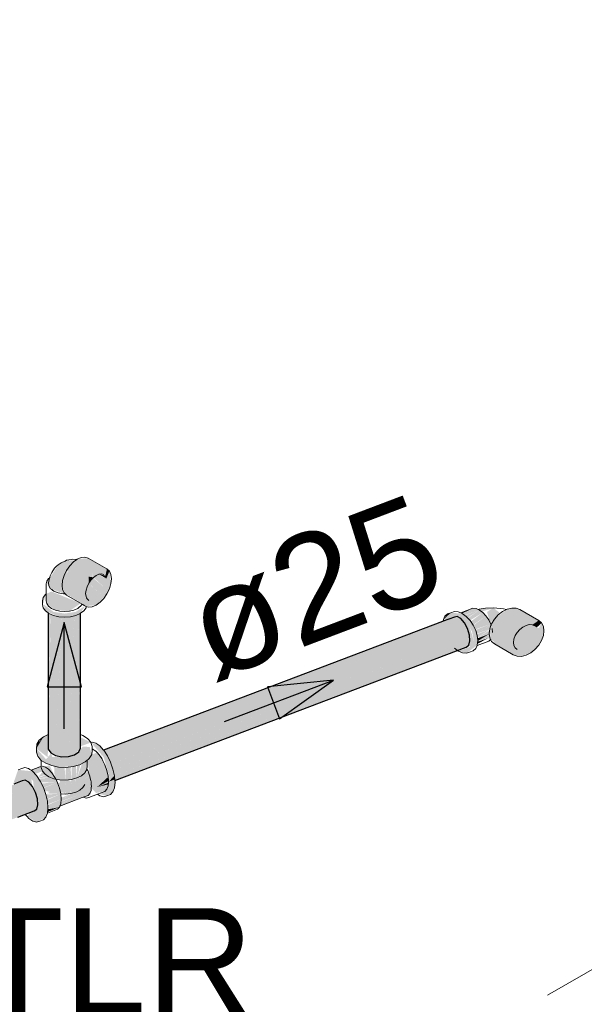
# Model space of a CAD drawing. Header units: millimetres. Extents: x 567 to 934, y -1 to 364.
# Tile 513 of 656: x 806.27 to 807.33, y 7.36 to 9.21. Entities that reach past the tile are written whole.
import ezdxf

# ---------------------------------------------------------------- set-up
doc = ezdxf.new("R2010")
doc.units = ezdxf.units.MM
doc.header["$MEASUREMENT"] = 0
doc.linetypes.add('JIS_02_2.0', pattern=[0.3, 0.2, -0.1])
doc.linetypes.add('NULL', pattern=[0])
for name, color, linetype, lineweight in [('AF-Condutos', 140, 'Continuous', 25), ('AF-Conexões', 152, 'Continuous', 18), ('AF-Peça de utilização', 152, 'Continuous', 18), ('AF-Sentido conduto', 140, 'Continuous', 30), ('AF-Textos conduto', 7, 'Continuous', 9), ('DI-Área do detalhe', 10, 'JIS_02_2.0', 0), ('Textos', 7, 'Continuous', 9)]:
    doc.layers.add(name, color=color, linetype=linetype, lineweight=lineweight)
doc.styles.add('Arial', font='arial.ttf')

msp = doc.modelspace()

# ---------------------------------------------------------------- hatches: boundary and pattern name
at = {"layer": 'AF-Condutos', "linetype": 'Continuous'}
for points in [[(806.3265, 7.8717), (806.3304, 8.0966), (806.326, 8.0999)], [(806.3265, 7.8717), (806.326, 8.0999), (806.326, 7.8439), (806.3306, 7.837), (806.3306, 8.0974)], [(806.3306, 8.0963), (806.3306, 7.837), (806.3393, 8.0936)], [(806.3393, 8.0942), (806.3306, 7.837), (806.3396, 7.8318), (806.3396, 8.0942)], [(806.3396, 8.0931), (806.3396, 7.8318), (806.3511, 8.0914)], [(806.3512, 8.0922), (806.3396, 7.8318), (806.3514, 7.8292), (806.3514, 8.0922)], [(806.3638, 8.0923), (806.3514, 7.8292), (806.3642, 7.8296), (806.3642, 8.0923)], [(806.3514, 8.0914), (806.3514, 7.8292), (806.3638, 8.0913)], [(806.3868, 7.8458), (806.3868, 8.0992), (806.384, 7.8828), (806.3835, 8.0968), (806.3752, 8.0944), (806.3642, 7.8296), (806.3755, 7.8329)], [(806.3751, 8.0932), (806.3642, 8.0923), (806.3642, 7.8296)], [(806.3866, 8.099), (806.3835, 8.0976), (806.384, 7.8828)], [(806.4301, 7.8421), (806.4307, 7.8414), (807.0955, 8.0933)], [(807.0688, 8.0832), (807.0899, 8.0921), (806.4301, 7.8421)], [(806.4341, 7.8361), (807.1092, 8.0813), (807.0955, 8.0933), (806.4306, 7.8413), (806.434, 7.8363)], [(806.4348, 7.8364), (806.4392, 7.8275), (807.1092, 8.0813)], [(806.4393, 7.8273), (807.1149, 8.0703), (807.1092, 8.0813), (806.4392, 7.8275)], [(806.4443, 7.8162), (807.1149, 8.0703), (806.4403, 7.8277)], [(806.4444, 7.8161), (807.1184, 8.0582), (807.1149, 8.0703), (806.4443, 7.8162)], [(806.4485, 7.8044), (807.1184, 8.0582), (806.4456, 7.8165)], [(806.4506, 7.7939), (807.1192, 8.0472), (807.1184, 8.0582), (806.4483, 7.8043)], [(807.1124, 8.0355), (807.1192, 8.0472), (806.4506, 7.7939), (806.4506, 7.7938), (807.0941, 8.0307), (806.4512, 7.7869)], [(807.1124, 8.0355), (806.4512, 7.7869), (806.4514, 7.7851)], [(806.4521, 7.7872), (807.0941, 8.0307), (806.4507, 7.7938)], [(806.4397, 7.7825), (806.4512, 7.7869), (806.4507, 7.7938)], [(806.2617, 7.7711), (805.3784, 7.4363), (806.2625, 7.7609), (805.3853, 7.4282), (806.214, 7.7302), (805.391, 7.4171), (806.2353, 7.7246), (805.3945, 7.4051), (806.3056, 7.7503), (806.2964, 7.7734), (806.2828, 7.7853), (805.3803, 7.4434), (805.3803, 7.4433)], [(806.2828, 7.7853), (805.3796, 7.4441), (805.3803, 7.4434)], [(806.2825, 7.7211), (806.3043, 7.7312), (806.3064, 7.7393), (806.2534, 7.7199), (805.3952, 7.394), (806.278, 7.7215), (805.3931, 7.386)], [(806.3064, 7.7393), (806.3056, 7.7503), (805.3945, 7.4051)], [(806.2996, 7.7276), (806.2686, 7.7159), (805.3885, 7.3823)], [(806.2814, 7.7227), (806.2652, 7.7167), (805.3931, 7.386)]]:
    msp.add_hatch(color=151, dxfattribs=at).paths.add_polyline_path(points)
at = {"layer": 'AF-Conexões', "linetype": 'Continuous'}
for points in [[(806.326, 7.8706), (806.3169, 7.8669), (806.3037, 7.8449), (806.3251, 7.8284)], [(806.3047, 7.8529), (806.3037, 7.8449), (806.3169, 7.8669)], [(806.4041, 7.8477), (806.3912, 7.8487), (806.3835, 7.8387), (806.3642, 7.8296), (806.3336, 7.8287), (806.3319, 7.8363), (806.3219, 7.8248), (806.3037, 7.8449), (806.3037, 7.8381), (806.313, 7.8233), (806.3212, 7.8172), (806.3455, 7.8101), (806.3728, 7.811), (806.3955, 7.8196), (806.4078, 7.8337)], [(806.3868, 7.8662), (806.3399, 7.8316), (806.4062, 7.8562)], [(806.4208, 7.7599), (806.4363, 7.7559), (806.4478, 7.7634), (806.4517, 7.7815), (806.4478, 7.8064), (806.4372, 7.8314), (806.4228, 7.8499), (806.4063, 7.8562), (806.4303, 7.8288), (806.4438, 7.7822), (806.4245, 7.8374), (806.4396, 7.7839), (806.4327, 7.7644)], [(806.4327, 7.7644), (806.4393, 7.7805), (806.4327, 7.8145), (806.418, 7.8373), (806.4088, 7.8334), (806.4105, 7.8433), (806.3995, 7.823), (806.4082, 7.7695), (806.4158, 7.7613)], [(806.4056, 7.7942), (806.418, 7.8373), (806.4134, 7.8357)], [(806.313, 7.8109), (806.2942, 7.8038), (806.3012, 7.7972), (806.3267, 7.8059)], [(806.313, 7.809), (806.3151, 7.8026), (806.3274, 7.7918), (806.3474, 7.786), (806.3474, 7.8154), (806.337, 7.8118), (806.3381, 7.7917), (806.3288, 7.8135)], [(806.378, 7.8125), (806.3698, 7.7867), (806.38, 7.7895)], [(806.3777, 7.8115), (806.3698, 7.8107), (806.3698, 7.7867)], [(806.3987, 7.8066), (806.3987, 7.8223), (806.3896, 7.8167), (806.38, 7.7895), (806.3886, 7.7938)], [(806.3865, 7.8148), (806.38, 7.813), (806.38, 7.7895)], [(806.2609, 7.7807), (806.2942, 7.7761), (806.297, 7.7266), (806.2964, 7.7734), (806.2941, 7.7877), (806.3101, 7.7689), (806.3041, 7.7065), (806.3217, 7.7156), (806.3255, 7.7337), (806.3217, 7.7586), (806.3111, 7.7836), (806.2966, 7.8021), (806.2693, 7.8048)], [(806.3158, 7.8018), (806.3069, 7.791), (806.3329, 7.7993), (806.3267, 7.8059)], [(806.3386, 7.7907), (806.3329, 7.7993), (806.3072, 7.7895)], [(806.3502, 7.762), (806.4038, 7.7922), (806.3472, 7.7708)], [(806.3567, 7.8096), (806.3474, 7.81), (806.3474, 7.786), (806.3587, 7.7855)], [(806.4009, 7.7568), (806.4065, 7.7663), (806.4043, 7.7925), (806.3493, 7.7615), (806.3769, 7.767), (806.3508, 7.746), (806.3848, 7.7581), (806.3496, 7.7401), (806.3482, 7.7369)], [(806.3678, 7.8105), (806.3587, 7.7855), (806.3698, 7.7867)], [(806.3673, 7.8092), (806.3592, 7.8095), (806.3587, 7.7855)], [(806.4043, 7.7925), (806.4009, 7.8021), (806.3736, 7.781)], [(806.3779, 7.7628), (806.3855, 7.7666), (806.3855, 7.7923)], [(806.3939, 7.7983), (806.3912, 7.7961), (806.3855, 7.7666), (806.3946, 7.7771)], [(806.3903, 7.7947), (806.3855, 7.7923), (806.3855, 7.7666)], [(806.2867, 7.7173), (806.3041, 7.7065), (806.3101, 7.7689), (806.2972, 7.7914), (806.2985, 7.7746), (806.3056, 7.7503), (806.3043, 7.7312), (806.2935, 7.7252), (806.2754, 7.7837), (806.2924, 7.7248)], [(806.3386, 7.7907), (806.3088, 7.7883), (806.3122, 7.7813), (806.3436, 7.7807)], [(806.3142, 7.7795), (806.3171, 7.7715), (806.3436, 7.7807)], [(806.3487, 7.7594), (806.3436, 7.7807), (806.3173, 7.7708), (806.3193, 7.7654)], [(806.3646, 7.7852), (806.3438, 7.78), (806.3464, 7.7728), (806.3673, 7.7832)], [(806.3471, 7.7708), (806.3736, 7.781), (806.3734, 7.7862)], [(806.3578, 7.7855), (806.3484, 7.7859), (806.3483, 7.7659), (806.3585, 7.7591)], [(806.3677, 7.7865), (806.3585, 7.7591), (806.3685, 7.7602)], [(806.3672, 7.7851), (806.3587, 7.7855), (806.3585, 7.7591)], [(806.3769, 7.7887), (806.3685, 7.7602), (806.3777, 7.7628)], [(806.3765, 7.7874), (806.3698, 7.7867), (806.3685, 7.7602)], [(806.3844, 7.7908), (806.3777, 7.7889), (806.3777, 7.7628)], [(806.3919, 7.7532), (806.4057, 7.7584), (806.4076, 7.7774)], [(806.4182, 7.7725), (806.4396, 7.7839), (806.4389, 7.7917)], [(806.4182, 7.7725), (806.4391, 7.7775), (806.4393, 7.7805)], [(806.3247, 7.75), (806.3497, 7.7595), (806.3216, 7.7588)], [(806.3483, 7.7595), (806.3295, 7.7633), (806.3224, 7.7606)], [(806.324, 7.7483), (806.3505, 7.7496), (806.3497, 7.7595)], [(806.3496, 7.7403), (806.3851, 7.7582), (806.3513, 7.7454)], [(806.3779, 7.7628), (806.3506, 7.7492), (806.3502, 7.7456)], [(806.3506, 7.7492), (806.3777, 7.7628), (806.3508, 7.7526)], [(806.3258, 7.7402), (806.3505, 7.7496), (806.3243, 7.7483)], [(806.3251, 7.7386), (806.3497, 7.7411), (806.3505, 7.7496)], [(806.3473, 7.7347), (806.3497, 7.7411), (806.3254, 7.7319)], [(806.3257, 7.732), (806.3497, 7.7411), (806.326, 7.7387)], [(806.3247, 7.7254), (806.3473, 7.7347), (806.3253, 7.7307)]]:
    msp.add_hatch(color=161, dxfattribs=at).paths.add_polyline_path(points)
at = {"layer": 'AF-Peça de utilização', "linetype": 'Continuous'}
for points in [[(806.3807, 8.201), (806.3605, 8.1797), (806.4012, 8.1562), (806.402, 8.1679), (806.4099, 8.1668), (806.4089, 8.1751)], [(806.4365, 8.1825), (806.4009, 8.203), (806.3807, 8.201), (806.4089, 8.1751), (806.4111, 8.1667), (806.4163, 8.1704), (806.4334, 8.1689)], [(806.3232, 8.1567), (806.3305, 8.1452), (806.3567, 8.1357), (806.3545, 8.1671), (806.3776, 8.1988), (806.3603, 8.1988), (806.3449, 8.1902)], [(806.4214, 8.1726), (806.4354, 8.1645), (806.441, 8.1783), (806.4365, 8.1825), (806.4336, 8.1699)], [(806.4439, 8.1549), (806.441, 8.1783), (806.4354, 8.1645), (806.4194, 8.1718), (806.4111, 8.1667), (806.4334, 8.146), (806.4063, 8.1616), (806.4022, 8.1556), (806.4262, 8.1334), (806.3991, 8.1491), (806.3886, 8.123), (806.3531, 8.1436), (806.356, 8.1373), (806.3904, 8.1174), (806.396, 8.1125), (806.4163, 8.1145), (806.4365, 8.1359)], [(806.4022, 8.1556), (806.3638, 8.1778), (806.356, 8.1703), (806.3915, 8.1497), (806.3531, 8.1606), (806.3531, 8.1436), (806.3886, 8.123), (806.3971, 8.1305)], [(806.356, 8.1703), (806.3531, 8.1606), (806.3915, 8.1497)], [(806.402, 8.1679), (806.4022, 8.1556), (806.4111, 8.1667)], [(806.4334, 8.146), (806.4103, 8.1658), (806.4063, 8.1616)], [(806.4262, 8.1334), (806.4021, 8.1553), (806.3991, 8.1491)], [(806.3208, 8.1346), (806.3152, 8.1226), (806.3208, 8.1038), (806.3461, 8.0926), (806.3676, 8.0926), (806.3863, 8.0988), (806.3951, 8.1128), (806.3777, 8.1018), (806.3568, 8.0986), (806.336, 8.1018), (806.3166, 8.1164)], [(806.3221, 8.1356), (806.3232, 8.1174), (806.3395, 8.1052), (806.3658, 8.1032), (806.387, 8.1178), (806.3322, 8.1401)], [(807.1248, 8.1086), (807.1018, 8.0999), (807.1045, 8.0988)], [(807.1307, 8.1081), (807.1051, 8.0984), (807.109, 8.0955)], [(807.1053, 8.0984), (807.1307, 8.1081), (807.1248, 8.1086)], [(807.1307, 8.1081), (807.109, 8.0955), (807.1371, 8.1053)], [(807.1605, 8.1077), (807.1514, 8.1017), (807.1573, 8.0811), (807.1764, 8.0992), (807.1636, 8.1092), (807.1365, 8.1069), (807.1409, 8.1025)], [(807.2335, 8.0248), (807.2416, 8.0312), (807.254, 8.0479), (807.2585, 8.0661), (807.254, 8.0809), (807.2491, 8.0713), (807.237, 8.0774), (807.2486, 8.0857), (807.2131, 8.1062), (807.2061, 8.1088), (807.1892, 8.1069), (807.1653, 8.0881), (807.1566, 8.07), (807.158, 8.0501), (807.1955, 8.0258), (807.1635, 8.0481), (807.1653, 8.0415), (807.2008, 8.021), (807.216, 8.0181), (807.2335, 8.0248), (807.2308, 8.0335)], [(807.0693, 8.0873), (807.083, 8.1), (807.0769, 8.0981)], [(807.1171, 8.0393), (807.1199, 8.0363), (807.0977, 8.028), (807.1125, 8.0241), (807.1318, 8.0382), (807.1342, 8.0477), (807.1302, 8.067), (807.1194, 8.0856), (807.1047, 8.0987), (807.083, 8.1), (807.1186, 8.0741), (807.1232, 8.0643), (807.1272, 8.045), (807.1186, 8.0741), (807.083, 8.1), (807.0699, 8.0878), (807.1186, 8.0558), (807.072, 8.0853), (807.1183, 8.0438), (807.0693, 8.0697), (807.0769, 8.05), (807.096, 8.0293)], [(807.1103, 8.0952), (807.1146, 8.0907), (807.1371, 8.1053)], [(807.1153, 8.09), (807.1435, 8.1007), (807.1371, 8.1053)], [(807.1162, 8.0904), (807.1194, 8.0856), (807.1435, 8.1007)], [(807.1208, 8.0836), (807.1253, 8.077), (807.1494, 8.0944), (807.1435, 8.1007)], [(807.1258, 8.0761), (807.1293, 8.0689), (807.1545, 8.087), (807.1494, 8.0944)], [(807.1584, 8.0788), (807.1545, 8.087), (807.1293, 8.0689)], [(807.1576, 8.0785), (807.1299, 8.068), (807.132, 8.0608)], [(807.1609, 8.0706), (807.1584, 8.0788), (807.132, 8.0608)], [(807.1544, 8.0534), (807.1609, 8.0706), (807.1342, 8.0536), (807.1529, 8.06), (807.134, 8.0468)], [(807.2367, 8.0776), (807.245, 8.0725), (807.254, 8.0809), (807.2486, 8.0857)], [(807.1341, 8.0538), (807.1561, 8.0688), (807.1328, 8.06)], [(807.1335, 8.042), (807.1565, 8.0536), (807.1339, 8.0457)], [(807.1342, 8.0472), (807.1555, 8.0604), (807.1347, 8.0525)]]:
    msp.add_hatch(color=161, dxfattribs=at).paths.add_polyline_path(points)

# ---------------------------------------------------------------- linework, layer by layer
at = {"layer": 'AF-Condutos'}
for p, q in [((806.326, 8.0999), (806.326, 7.8714)), ((806.3868, 7.8794), (806.3868, 8.0992)), ((807.0899, 8.0921), (807.0689, 8.0841)), ((807.0955, 8.0933), (807.0899, 8.0921)), ((807.1024, 8.0895), (807.0955, 8.0933)), ((807.1092, 8.0813), (807.1024, 8.0895)), ((807.0678, 8.0837), (806.4301, 7.8421)), ((807.0689, 8.0841), (807.0678, 8.0837)), ((807.1149, 8.0703), (807.1092, 8.0813)), ((807.1184, 8.0582), (807.1149, 8.0703)), ((807.1192, 8.0472), (807.1184, 8.0582)), ((806.4514, 7.7851), (807.1124, 8.0355)), ((807.1124, 8.0355), (807.117, 8.0392)), ((807.117, 8.0392), (807.1192, 8.0472)), ((806.326, 7.8714), (806.326, 7.8439)), ((806.3868, 7.8724), (806.3868, 7.8794)), ((806.3868, 7.8724), (806.3868, 7.8724)), ((806.3868, 7.8711), (806.3868, 7.8724)), ((806.3868, 7.8458), (806.3868, 7.8711)), ((806.326, 7.8439), (806.3306, 7.837)), ((806.3306, 7.837), (806.3396, 7.8318)), ((806.3396, 7.8318), (806.3514, 7.8292)), ((806.3514, 7.8292), (806.3642, 7.8296)), ((806.3642, 7.8296), (806.3755, 7.8329)), ((806.3755, 7.8329), (806.3835, 7.8387)), ((806.3835, 7.8387), (806.3868, 7.8458)), ((806.2771, 7.7841), (806.2611, 7.7781)), ((806.2828, 7.7853), (806.2771, 7.7841)), ((806.2896, 7.7815), (806.2828, 7.7853)), ((806.2964, 7.7734), (806.2896, 7.7815)), ((806.3021, 7.7623), (806.2964, 7.7734)), ((806.3056, 7.7503), (806.3021, 7.7623)), ((806.3043, 7.7312), (806.3064, 7.7393)), ((806.3064, 7.7393), (806.3056, 7.7503)), ((806.2687, 7.7158), (806.2996, 7.7276)), ((806.2996, 7.7276), (806.3043, 7.7312))]:
    msp.add_line(p, q, dxfattribs=at)
at = {"layer": 'AF-Conexões'}
for p, q in [((806.3169, 7.8669), (806.3092, 7.8604)), ((806.326, 7.8714), (806.3169, 7.8669)), ((806.3913, 7.8694), (806.3868, 7.8711)), ((806.3962, 7.8661), (806.3913, 7.8694)), ((806.3047, 7.8529), (806.3037, 7.8449)), ((806.3092, 7.8604), (806.3047, 7.8529)), ((806.4003, 7.8634), (806.3962, 7.8661)), ((806.4059, 7.8566), (806.4003, 7.8634)), ((806.4062, 7.8562), (806.4059, 7.8566)), ((806.4084, 7.8568), (806.4062, 7.8563)), ((806.4062, 7.8563), (806.4062, 7.8563)), ((806.4088, 7.8484), (806.4062, 7.8562)), ((806.4153, 7.855), (806.4084, 7.8568)), ((806.4088, 7.8472), (806.4088, 7.8484)), ((806.4228, 7.8499), (806.4153, 7.855)), ((806.4301, 7.8421), (806.4228, 7.8499)), ((806.3037, 7.8449), (806.3037, 7.8381)), ((806.3037, 7.8381), (806.3062, 7.8303)), ((806.3062, 7.8303), (806.3122, 7.8232)), ((806.4033, 7.8262), (806.4078, 7.8337)), ((806.4078, 7.8337), (806.4088, 7.8416)), ((806.4088, 7.8445), (806.4088, 7.8472)), ((806.4088, 7.8441), (806.4088, 7.8445)), ((806.4088, 7.8416), (806.4088, 7.8441)), ((806.4091, 7.844), (806.4088, 7.8441)), ((806.4097, 7.8439), (806.4091, 7.844)), ((806.4105, 7.8433), (806.4097, 7.8439)), ((806.4127, 7.8418), (806.4105, 7.8433)), ((806.4158, 7.8397), (806.4127, 7.8418)), ((806.4173, 7.8381), (806.4158, 7.8397)), ((806.4179, 7.8375), (806.4173, 7.8381)), ((806.418, 7.8373), (806.4179, 7.8375)), ((806.422, 7.833), (806.418, 7.8373)), ((806.4221, 7.8329), (806.422, 7.833)), ((806.4266, 7.8261), (806.4221, 7.8329)), ((806.4303, 7.8418), (806.4301, 7.8421)), ((806.4372, 7.8314), (806.4303, 7.8418)), ((806.4432, 7.8193), (806.4372, 7.8314)), ((806.3123, 7.811), (806.3099, 7.8103)), ((806.3122, 7.8232), (806.313, 7.8227)), ((806.313, 7.8111), (806.3123, 7.811)), ((806.313, 7.8227), (806.3212, 7.8172)), ((806.313, 7.8227), (806.313, 7.8121)), ((806.313, 7.8121), (806.313, 7.8115)), ((806.313, 7.8115), (806.313, 7.8111)), ((806.313, 7.8111), (806.313, 7.809)), ((806.3206, 7.8101), (806.3149, 7.8116)), ((806.3212, 7.8172), (806.3326, 7.8127)), ((806.3326, 7.8127), (806.3455, 7.8101)), ((806.3592, 7.8095), (806.3728, 7.811)), ((806.3728, 7.811), (806.3851, 7.8145)), ((806.3851, 7.8145), (806.3955, 7.8196)), ((806.3955, 7.8196), (806.3995, 7.823)), ((806.3988, 7.8064), (806.3995, 7.8119)), ((806.3995, 7.823), (806.4011, 7.8244)), ((806.3995, 7.8119), (806.3995, 7.823)), ((806.4011, 7.8244), (806.4033, 7.8262)), ((806.4277, 7.8244), (806.4266, 7.8261)), ((806.4327, 7.8145), (806.4277, 7.8244)), ((806.4364, 7.8038), (806.4327, 7.8145)), ((806.4478, 7.8064), (806.4432, 7.8193)), ((806.2762, 7.8075), (806.2693, 7.8048)), ((806.2822, 7.809), (806.2762, 7.8075)), ((806.2892, 7.8072), (806.2822, 7.809)), ((806.2916, 7.8055), (806.2892, 7.8072)), ((806.2936, 7.8042), (806.2916, 7.8055)), ((806.3099, 7.8103), (806.2936, 7.8042)), ((806.2966, 7.8021), (806.2936, 7.8042)), ((806.3041, 7.7941), (806.2966, 7.8021)), ((806.3111, 7.7836), (806.3041, 7.7941)), ((806.313, 7.809), (806.3151, 7.8026)), ((806.3151, 7.8026), (806.32, 7.7967)), ((806.32, 7.7967), (806.3274, 7.7918)), ((806.3267, 7.8059), (806.3206, 7.8101)), ((806.3329, 7.7993), (806.3267, 7.8059)), ((806.3386, 7.7907), (806.3329, 7.7993)), ((806.3455, 7.8101), (806.3592, 7.8095)), ((806.38, 7.7895), (806.3886, 7.7938)), ((806.3886, 7.7938), (806.395, 7.7992)), ((806.395, 7.7992), (806.3987, 7.8054)), ((806.3987, 7.8054), (806.3988, 7.8064)), ((806.399, 7.806), (806.3988, 7.8064)), ((806.3995, 7.8049), (806.399, 7.806)), ((806.4002, 7.8036), (806.3995, 7.8049)), ((806.4009, 7.8021), (806.4002, 7.8036)), ((806.4016, 7.8003), (806.4009, 7.8021)), ((806.4031, 7.796), (806.4016, 7.8003)), ((806.4042, 7.7929), (806.4031, 7.796)), ((806.4043, 7.7925), (806.4042, 7.7929)), ((806.4062, 7.7842), (806.4043, 7.7925)), ((806.4388, 7.7932), (806.4364, 7.8038)), ((806.4396, 7.7833), (806.4388, 7.7932)), ((806.4507, 7.7935), (806.4478, 7.8064)), ((806.4514, 7.7851), (806.4507, 7.7935)), ((806.3171, 7.7715), (806.3111, 7.7836)), ((806.3274, 7.7918), (806.3367, 7.7881)), ((806.3367, 7.7881), (806.3403, 7.7874)), ((806.3403, 7.7874), (806.3386, 7.7907)), ((806.3407, 7.7866), (806.3403, 7.7874)), ((806.3403, 7.7874), (806.3409, 7.7873)), ((806.3436, 7.7807), (806.3407, 7.7866)), ((806.3409, 7.7873), (806.3474, 7.786)), ((806.3473, 7.7701), (806.3436, 7.7807)), ((806.3474, 7.786), (806.3587, 7.7855)), ((806.3587, 7.7855), (806.3698, 7.7867)), ((806.3698, 7.7867), (806.38, 7.7895)), ((806.3912, 7.7715), (806.3946, 7.7771)), ((806.4065, 7.7829), (806.4062, 7.7842)), ((806.407, 7.7773), (806.4065, 7.7829)), ((806.4072, 7.7739), (806.407, 7.7773)), ((806.407, 7.7713), (806.4072, 7.7739)), ((806.4364, 7.7684), (806.4388, 7.7749)), ((806.4388, 7.7749), (806.4393, 7.7805)), ((806.4393, 7.7805), (806.4396, 7.7833)), ((806.4507, 7.7712), (806.4517, 7.7815)), ((806.4517, 7.7815), (806.4514, 7.7851)), ((806.3217, 7.7586), (806.3171, 7.7715)), ((806.3246, 7.7457), (806.3217, 7.7586)), ((806.3497, 7.7595), (806.3473, 7.7701)), ((806.3505, 7.7496), (806.3497, 7.7595)), ((806.3497, 7.7595), (806.3585, 7.7591)), ((806.3585, 7.7591), (806.3685, 7.7602)), ((806.3685, 7.7602), (806.3777, 7.7628)), ((806.3779, 7.7628), (806.3798, 7.7638)), ((806.3798, 7.7638), (806.3855, 7.7666)), ((806.3855, 7.7666), (806.3912, 7.7715)), ((806.3917, 7.7534), (806.4009, 7.7568)), ((806.4009, 7.7568), (806.4043, 7.7605)), ((806.4025, 7.753), (806.4188, 7.7592)), ((806.4043, 7.7605), (806.4065, 7.7663)), ((806.4065, 7.7663), (806.407, 7.7713)), ((806.4188, 7.7592), (806.4327, 7.7644)), ((806.4188, 7.7592), (806.4233, 7.7561)), ((806.4233, 7.7561), (806.4303, 7.7543)), ((806.4303, 7.7543), (806.4363, 7.7559)), ((806.4327, 7.7644), (806.4364, 7.7684)), ((806.4363, 7.7559), (806.4432, 7.7585)), ((806.4432, 7.7585), (806.4478, 7.7634)), ((806.4478, 7.7634), (806.4507, 7.7712)), ((806.3255, 7.7337), (806.3246, 7.7457)), ((806.3473, 7.7347), (806.3481, 7.7368)), ((806.3481, 7.7368), (806.3901, 7.7527)), ((806.3481, 7.7368), (806.3497, 7.7411)), ((806.3497, 7.7411), (806.3505, 7.7496)), ((806.3901, 7.7527), (806.3917, 7.7534)), ((806.3919, 7.7532), (806.3976, 7.7517)), ((806.3976, 7.7517), (806.4025, 7.753)), ((806.2826, 7.7211), (806.2863, 7.7171)), ((806.3217, 7.7156), (806.3246, 7.7234)), ((806.3246, 7.7234), (806.3255, 7.7337)), ((806.3246, 7.7235), (806.3436, 7.7307)), ((806.3436, 7.7307), (806.3473, 7.7347)), ((806.2863, 7.7171), (806.2897, 7.7135)), ((806.2897, 7.7135), (806.2972, 7.7083)), ((806.2972, 7.7083), (806.2981, 7.7081)), ((806.2981, 7.7081), (806.3041, 7.7065)), ((806.3041, 7.7065), (806.3101, 7.7081)), ((806.3101, 7.7081), (806.3171, 7.7107)), ((806.3171, 7.7107), (806.3217, 7.7156))]:
    msp.add_line(p, q, dxfattribs=at)
at = {"layer": 'AF-Peça de utilização'}
for p, q in [((806.369, 8.2002), (806.3603, 8.1988)), ((806.3722, 8.2006), (806.369, 8.2002)), ((806.3796, 8.2002), (806.3722, 8.2006)), ((806.3796, 8.2002), (806.3733, 8.1957)), ((806.3807, 8.201), (806.3796, 8.2002)), ((806.3881, 8.2042), (806.3807, 8.201)), ((806.395, 8.2049), (806.3881, 8.2042)), ((806.4009, 8.203), (806.395, 8.2049)), ((806.4365, 8.1825), (806.4009, 8.203)), ((806.338, 8.1838), (806.3327, 8.176)), ((806.3413, 8.1876), (806.338, 8.1838)), ((806.3449, 8.1902), (806.3413, 8.1876)), ((806.3506, 8.1938), (806.3449, 8.1902)), ((806.3515, 8.1944), (806.3506, 8.1938)), ((806.3531, 8.1951), (806.3515, 8.1944)), ((806.355, 8.1959), (806.3531, 8.1951)), ((806.3576, 8.197), (806.355, 8.1959)), ((806.3562, 8.1967), (806.355, 8.1959)), ((806.3603, 8.1988), (806.3562, 8.1967)), ((806.3576, 8.197), (806.3603, 8.1988)), ((806.3588, 8.1976), (806.3576, 8.197)), ((806.3603, 8.1988), (806.3588, 8.1976)), ((806.3664, 8.1884), (806.3605, 8.1797)), ((806.3733, 8.1957), (806.3664, 8.1884)), ((806.441, 8.1783), (806.4365, 8.1825)), ((806.3267, 8.1643), (806.3232, 8.1595)), ((806.3285, 8.1657), (806.3267, 8.1564)), ((806.3282, 8.1654), (806.3267, 8.1643)), ((806.3285, 8.1657), (806.3282, 8.1654)), ((806.3288, 8.1667), (806.3285, 8.1657)), ((806.3289, 8.167), (806.3288, 8.1667)), ((806.3299, 8.1694), (806.3289, 8.167)), ((806.3327, 8.176), (806.3299, 8.1694)), ((806.356, 8.1703), (806.3531, 8.1606)), ((806.3605, 8.1797), (806.356, 8.1703)), ((806.4063, 8.1616), (806.4111, 8.1667)), ((806.4111, 8.1667), (806.4163, 8.1704)), ((806.4163, 8.1704), (806.4214, 8.1726)), ((806.4214, 8.1726), (806.4262, 8.1731)), ((806.4262, 8.1731), (806.4303, 8.1718)), ((806.4439, 8.172), (806.441, 8.1783)), ((806.4448, 8.164), (806.4439, 8.172)), ((806.4439, 8.1549), (806.4448, 8.164)), ((806.3232, 8.1595), (806.3221, 8.1543)), ((806.3221, 8.1543), (806.3221, 8.1373)), ((806.3267, 8.1564), (806.327, 8.1507)), ((806.327, 8.1507), (806.3305, 8.1452)), ((806.3305, 8.1452), (806.3327, 8.1436)), ((806.3531, 8.1606), (806.3521, 8.1515)), ((806.3521, 8.1515), (806.3531, 8.1436)), ((806.3971, 8.1424), (806.3991, 8.1491)), ((806.3991, 8.1491), (806.4022, 8.1556)), ((806.4022, 8.1556), (806.4063, 8.1616)), ((806.4365, 8.1359), (806.441, 8.1453)), ((806.441, 8.1453), (806.4439, 8.1549)), ((806.3166, 8.1288), (806.3152, 8.1226)), ((806.3208, 8.1346), (806.3166, 8.1288)), ((806.3221, 8.1356), (806.3208, 8.1346)), ((806.3221, 8.1373), (806.3221, 8.1356)), ((806.3221, 8.1356), (806.3221, 8.1226)), ((806.3327, 8.1436), (806.3341, 8.1426)), ((806.3341, 8.1426), (806.3367, 8.1407)), ((806.3367, 8.1407), (806.345, 8.1375)), ((806.345, 8.1375), (806.3545, 8.1358)), ((806.3531, 8.1436), (806.356, 8.1373)), ((806.3545, 8.1358), (806.3567, 8.1357)), ((806.356, 8.1373), (806.3576, 8.1357)), ((806.3567, 8.1357), (806.3576, 8.1357)), ((806.3576, 8.1357), (806.3605, 8.133)), ((806.3605, 8.133), (806.3896, 8.1162)), ((806.3964, 8.1361), (806.3971, 8.1424)), ((806.3971, 8.1305), (806.3964, 8.1361)), ((806.3982, 8.1282), (806.3971, 8.1305)), ((806.3991, 8.1262), (806.3982, 8.1282)), ((806.4022, 8.1232), (806.3991, 8.1262)), ((806.4237, 8.1199), (806.4305, 8.1272)), ((806.4305, 8.1272), (806.4365, 8.1359)), ((806.3152, 8.1226), (806.3152, 8.1158)), ((806.3152, 8.1158), (806.3166, 8.1096)), ((806.3166, 8.1096), (806.3208, 8.1038)), ((806.3221, 8.1226), (806.3232, 8.1174)), ((806.3232, 8.1174), (806.3267, 8.1126)), ((806.3267, 8.1126), (806.3322, 8.1084)), ((806.3322, 8.1084), (806.3395, 8.1052)), ((806.3742, 8.1052), (806.3814, 8.1084)), ((806.3814, 8.1084), (806.3845, 8.1108)), ((806.3845, 8.1108), (806.3868, 8.1125)), ((806.3868, 8.1125), (806.387, 8.1126)), ((806.387, 8.1126), (806.3896, 8.1162)), ((806.3896, 8.1162), (806.3909, 8.1155)), ((806.3909, 8.1155), (806.3937, 8.1139)), ((806.3929, 8.1038), (806.3971, 8.1096)), ((806.3937, 8.1139), (806.396, 8.1125)), ((806.396, 8.1125), (806.3976, 8.112)), ((806.3971, 8.1096), (806.3976, 8.112)), ((806.3976, 8.112), (806.402, 8.1107)), ((806.402, 8.1107), (806.4089, 8.1114)), ((806.4089, 8.1114), (806.4163, 8.1145)), ((806.4163, 8.1145), (806.4237, 8.1199)), ((807.1248, 8.1086), (807.1018, 8.0999)), ((807.1307, 8.1081), (807.1248, 8.1086)), ((807.1345, 8.1065), (807.1307, 8.1081)), ((807.1486, 8.1087), (807.1365, 8.1069)), ((807.1636, 8.1092), (807.1486, 8.1087)), ((807.1821, 8.1073), (807.1636, 8.1092)), ((807.1878, 8.1062), (807.1821, 8.1073)), ((807.1979, 8.109), (807.1892, 8.1069)), ((807.2061, 8.1088), (807.1979, 8.109)), ((807.2131, 8.1062), (807.2061, 8.1088)), ((806.3208, 8.1038), (806.326, 8.0999)), ((806.326, 8.0999), (806.3274, 8.0988)), ((806.3274, 8.0988), (806.336, 8.095)), ((806.336, 8.095), (806.3461, 8.0926)), ((806.3395, 8.1052), (806.3478, 8.1032)), ((806.3461, 8.0926), (806.3568, 8.0918)), ((806.3478, 8.1032), (806.3568, 8.1025)), ((806.3568, 8.1025), (806.3658, 8.1032)), ((806.3568, 8.0918), (806.3676, 8.0926)), ((806.3658, 8.1032), (806.3708, 8.1044)), ((806.3676, 8.0926), (806.3777, 8.095)), ((806.3708, 8.1044), (806.3742, 8.1052)), ((806.3777, 8.095), (806.3863, 8.0988)), ((806.3863, 8.0988), (806.3868, 8.0992)), ((806.3868, 8.0992), (806.3929, 8.1038)), ((807.0722, 8.0938), (807.0693, 8.0873)), ((807.0769, 8.0981), (807.0722, 8.0938)), ((807.083, 8.1), (807.0769, 8.0981)), ((807.09, 8.1026), (807.083, 8.1)), ((807.0971, 8.1019), (807.09, 8.1026)), ((807.1018, 8.0999), (807.0971, 8.1019)), ((807.1047, 8.0987), (807.1018, 8.0999)), ((807.1123, 8.0931), (807.1047, 8.0987)), ((807.1194, 8.0856), (807.1123, 8.0931)), ((807.1365, 8.1069), (807.1345, 8.1065)), ((807.1371, 8.1053), (807.1345, 8.1065)), ((807.1435, 8.1007), (807.1371, 8.1053)), ((807.1494, 8.0944), (807.1435, 8.1007)), ((807.1545, 8.087), (807.1494, 8.0944)), ((807.1723, 8.096), (807.1653, 8.0881)), ((807.1804, 8.1024), (807.1723, 8.096)), ((807.1878, 8.1062), (807.1804, 8.1024)), ((807.1883, 8.1064), (807.1878, 8.1062)), ((807.1892, 8.1069), (807.1883, 8.1064)), ((807.2486, 8.0857), (807.2131, 8.1062)), ((807.0693, 8.0873), (807.0689, 8.0841)), ((807.1255, 8.0767), (807.1194, 8.0856)), ((807.1302, 8.067), (807.1255, 8.0767)), ((807.1584, 8.0788), (807.1545, 8.087)), ((807.1566, 8.07), (807.1554, 8.0611)), ((807.1587, 8.0759), (807.1566, 8.07)), ((807.159, 8.0768), (807.1584, 8.0788)), ((807.159, 8.0768), (807.1587, 8.0759)), ((807.1599, 8.0793), (807.159, 8.0768)), ((807.1653, 8.0881), (807.1599, 8.0793)), ((807.1617, 8.0627), (807.1609, 8.0706)), ((807.213, 8.0687), (807.2187, 8.0732)), ((807.2187, 8.0732), (807.2247, 8.0762)), ((807.2247, 8.0762), (807.2308, 8.0778)), ((807.2308, 8.0778), (807.2365, 8.0776)), ((807.2365, 8.0776), (807.2413, 8.0758)), ((807.254, 8.0809), (807.2486, 8.0857)), ((807.2574, 8.0742), (807.254, 8.0809)), ((807.2585, 8.0661), (807.2574, 8.0742)), ((807.1331, 8.0571), (807.1302, 8.067)), ((807.1342, 8.0477), (807.1331, 8.0571)), ((807.1554, 8.0611), (807.1566, 8.053)), ((807.1566, 8.053), (807.158, 8.0501)), ((807.2021, 8.0507), (807.2044, 8.0571)), ((807.2044, 8.0571), (807.2082, 8.0632)), ((807.2082, 8.0632), (807.213, 8.0687)), ((807.254, 8.0479), (807.2574, 8.0572)), ((807.2574, 8.0572), (807.2585, 8.0661)), ((807.0901, 8.0336), (807.096, 8.0293)), ((807.1255, 8.0286), (807.1302, 8.033)), ((807.1302, 8.033), (807.1328, 8.0386)), ((807.1328, 8.0386), (807.1545, 8.0468)), ((807.1328, 8.0386), (807.1331, 8.0395)), ((807.1331, 8.0395), (807.1342, 8.0477)), ((807.1545, 8.0468), (807.1565, 8.0486)), ((807.1565, 8.0486), (807.1568, 8.0489)), ((807.1565, 8.0486), (807.1588, 8.0485)), ((807.1568, 8.049), (807.158, 8.0501)), ((807.1568, 8.0489), (807.1568, 8.049)), ((807.1568, 8.0489), (807.1578, 8.049)), ((807.158, 8.049), (807.1568, 8.049)), ((807.1578, 8.049), (807.158, 8.049)), ((807.158, 8.0501), (807.1581, 8.0498)), ((807.1581, 8.0498), (807.1585, 8.0491)), ((807.1585, 8.0491), (807.1588, 8.0485)), ((807.1588, 8.0485), (807.1599, 8.0463)), ((807.1599, 8.0463), (807.1653, 8.0415)), ((807.1653, 8.0415), (807.2008, 8.021)), ((807.2013, 8.0445), (807.2021, 8.0507)), ((807.2021, 8.0388), (807.2013, 8.0445)), ((807.2044, 8.0342), (807.2021, 8.0388)), ((807.2082, 8.0309), (807.2044, 8.0342)), ((807.2416, 8.0312), (807.2486, 8.0391)), ((807.2486, 8.0391), (807.254, 8.0479)), ((807.096, 8.0293), (807.0977, 8.028)), ((807.0977, 8.028), (807.1054, 8.0248)), ((807.1054, 8.0248), (807.1125, 8.0241)), ((807.1125, 8.0241), (807.1186, 8.026)), ((807.1186, 8.026), (807.1255, 8.0286)), ((807.2008, 8.021), (807.2078, 8.0184)), ((807.2078, 8.0184), (807.216, 8.0181)), ((807.216, 8.0181), (807.2247, 8.0203)), ((807.2247, 8.0203), (807.2335, 8.0248)), ((807.2335, 8.0248), (807.2416, 8.0312))]:
    msp.add_line(p, q, dxfattribs=at)
at = {"layer": 'AF-Sentido conduto'}
for p, q in [((806.3562, 8.0817), (806.3239, 7.9609)), ((806.3886, 7.9609), (806.3562, 8.0817)), ((806.3239, 7.9609), (806.3886, 7.9609)), ((806.8626, 7.9735), (806.7382, 7.961)), ((806.7382, 7.961), (806.7612, 7.9005)), ((806.7612, 7.9005), (806.8626, 7.9735))]:
    msp.add_line(p, q, dxfattribs=at)
for points in [[(806.3562, 7.8817), (806.3562, 8.0817)], [(806.6578, 7.8959), (806.8626, 7.9735)]]:
    msp.add_lwpolyline(points, dxfattribs=at)
at = {"layer": 'DI-Área do detalhe'}
msp.add_lwpolyline([(804.4075, 5.7311), (810.821, 9.4339), (814.6188, 7.2413), (808.2053, 3.5384), (804.4075, 5.7311)], dxfattribs=at)

# ---------------------------------------------------------------- texts
at = {"layer": 'AF-Textos conduto', "linetype": 'NULL', "insert": (806.8619, 8.0512), "char_height": 0.2, "width": 0.962805, "attachment_point": 8, "rotation": 20.7525, "line_spacing_factor": 0.6, "style": 'Arial'}
msp.add_mtext('ø25', dxfattribs=at)
at = {"layer": 'Textos', "linetype": 'NULL', "insert": (806.1845, 7.3448), "char_height": 0.2, "width": 1.055793, "attachment_point": 7, "line_spacing_factor": 0.6, "style": 'Arial'}
msp.add_mtext('TLR', dxfattribs=at)

doc.saveas('drawing.dxf')
